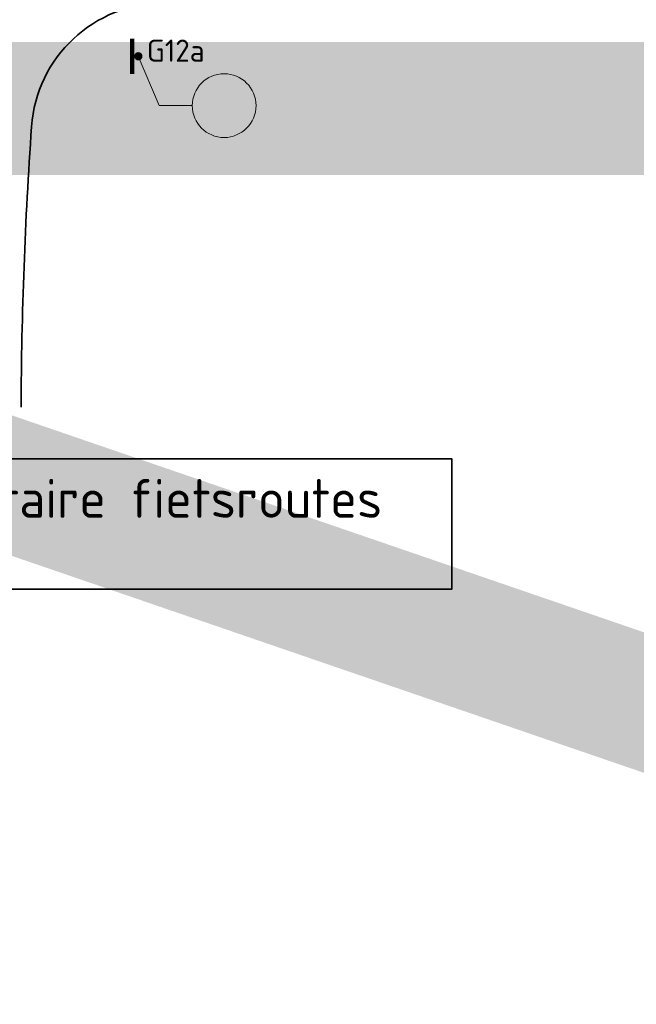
# Model space of a CAD drawing. Header units: metres. Extents: x -699 to 2316, y -1199 to 781.
# Tile 321 of 593: x 63 to 77, y 693 to 715. Entities that reach past the tile are written whole.
import ezdxf

# ---------------------------------------------------------------- set-up
doc = ezdxf.new("R2010")
doc.units = ezdxf.units.M
doc.layers.add('N-WA-VW-VERKEERSTEKEN_BLAUW', color=7, linetype='Continuous', lineweight=5, true_color=0x005b8c)
doc.layers.add('N-WA-VW-VERKEERSTEKEN_WIT', color=7, linetype='Continuous', lineweight=5, true_color=0xf1f0ea)
for name, color, linetype, lineweight in [('N-WA-VW-VERKEERSTEKEN_BORD-G', 7, 'Continuous', 35), ('N-WE-VH-KANTVERHARDING-G', 210, 'Continuous', 35), ('X-XX-AL-M', 7, 'Continuous', 18), ('X-XX-AL-T35', 50, 'Continuous', 35)]:
    doc.layers.add(name, color=color, linetype=linetype, lineweight=lineweight)
doc.styles.add('NLCS-ISO Standaard', font='NLCS-ISO.ttf')
doc.styles.add('NLCS-ISO-M200-T35', font='NLCS-ISO.ttf', dxfattribs={"height": 0.7000000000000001})

# ---------------------------------------------------------------- blocks, each defined once
blk = doc.blocks.new('PAAL')
h = blk.add_hatch(color=256)
edge = h.paths.add_edge_path()
edge.add_arc((0, 0), 0.07500000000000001, 0, 360)
at = {"const_width": 0.1, "flags": 128}
blk.add_lwpolyline([(0.4000000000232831, 0.1375000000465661), (-0.3999999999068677, 0.1375000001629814)], dxfattribs=at)
blk.add_circle((0, 0), 0.07500000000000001)
blk = doc.blocks.new('g12A')
at = {"layer": 'N-WA-VW-VERKEERSTEKEN_BLAUW'}
h = blk.add_hatch(color=256, dxfattribs=at)
edge = h.paths.add_edge_path()
edge.add_arc((2.764863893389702e-10, 0.4800000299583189), 0.4418718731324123, 0, 360)
edge = h.paths.add_edge_path(flags=0)
edge.add_line((0.07133211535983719, 0.3507374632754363), (0.08569806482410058, 0.3206364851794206))
edge.add_arc((0.1439608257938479, 0.227577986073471), 0.1097926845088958, 122.0501669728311, 173.654965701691)
edge.add_line((0.03484068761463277, 0.239711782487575), (0.01874000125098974, 0.2396578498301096))
edge.add_line((0.01874000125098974, 0.2396578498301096), (0.07133211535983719, 0.3507374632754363))
h.paths.add_polyline_path([(-0.1022216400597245, 0.3588639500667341), (-0.09913572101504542, 0.3673521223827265), (0.03737177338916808, 0.3673521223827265), (-0.01354741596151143, 0.2598058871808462)], flags=0)
edge = h.paths.add_edge_path(flags=0)
edge.add_arc((0.1439608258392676, 0.2275779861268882), 0.07198901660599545, 200.7712522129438, 454.9338805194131)
edge.add_line((0.1377693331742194, 0.2993002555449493), (0.1840121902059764, 0.2024075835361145))
edge.add_line((0.1840121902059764, 0.2024075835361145), (0.07665082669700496, 0.2020479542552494))
edge = h.paths.add_edge_path(flags=0)
edge.add_line((0.1241772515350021, 0.2400110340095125), (0.1021443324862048, 0.2861766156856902))
edge.add_arc((0.1439608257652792, 0.2275779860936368), 0.0719890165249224, 125.5119851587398, 170.1931474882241)
edge.add_line((0.07302374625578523, 0.2398396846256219), (0.1241772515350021, 0.2400110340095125))
edge = h.paths.add_edge_path(flags=0)
edge.add_line((-0.127300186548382, 0.2898825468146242), (-0.1557746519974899, 0.2115602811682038))
edge.add_line((-0.1557746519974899, 0.2115602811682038), (-0.1913032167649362, 0.2244768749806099))
edge.add_line((-0.1913032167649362, 0.2244768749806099), (-0.1640048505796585, 0.2995641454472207))
edge.add_arc((-0.1633634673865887, 0.227577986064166), 0.07198901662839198, 90.5104811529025, 419.9367764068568)
edge = h.paths.add_edge_path(flags=16)
edge.add_arc((-0.1633634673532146, 0.227577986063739), 0.1097926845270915, -276.7106744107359, 12.078334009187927, ccw=False)
edge.add_line((-0.150533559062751, 0.3366184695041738), (-0.1115855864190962, 0.4437493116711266))
edge.add_line((-0.1115855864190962, 0.4437493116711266), (-0.08527556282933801, 0.4620473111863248))
edge.add_line((-0.08527556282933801, 0.4620473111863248), (-0.02514165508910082, 0.4620473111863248))
edge.add_line((-0.02514165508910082, 0.4620473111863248), (-0.02514165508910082, 0.4242436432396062))
edge.add_line((-0.02514165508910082, 0.4242436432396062), (-0.07342219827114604, 0.4242436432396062))
edge.add_line((-0.07342219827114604, 0.4242436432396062), (-0.08015481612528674, 0.4195612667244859))
edge.add_line((-0.08015481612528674, 0.4195612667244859), (-0.08539200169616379, 0.4051557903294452))
edge.add_line((-0.08539200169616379, 0.4051557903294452), (0.03082698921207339, 0.4051557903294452))
edge.add_line((0.03082698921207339, 0.4051557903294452), (0.03082698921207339, 0.435484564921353))
edge.add_line((0.03082698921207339, 0.435484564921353), (0.1212572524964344, 0.435484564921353))
edge.add_line((0.1212572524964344, 0.435484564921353), (0.1212572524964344, 0.3976808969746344))
edge.add_line((0.1212572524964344, 0.3976808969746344), (0.09355810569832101, 0.3976808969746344))
edge.add_line((0.09355810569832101, 0.3976808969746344), (0.09126317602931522, 0.3928337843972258))
edge.add_line((0.09126317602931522, 0.3928337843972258), (0.1205494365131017, 0.3348455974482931))
edge.add_arc((0.1439608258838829, 0.2275779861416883), 0.1097926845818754, -166.48306365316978, 102.31186368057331, ccw=False)
edge.add_line((0.03720930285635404, 0.2019158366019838), (-0.01231500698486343, 0.2017499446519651))
edge.add_line((-0.01231500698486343, 0.2017499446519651), (-0.0560013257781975, 0.250551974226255))
edge = h.paths.add_edge_path(flags=0)
edge.add_line((-0.1847741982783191, 0.6181774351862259), (-0.1616456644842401, 0.6798243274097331))
edge.add_arc((-0.1633634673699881, 0.6102051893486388), 0.06964032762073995, 88.58655405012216, 252.5646608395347)
edge.add_arc((-0.1634657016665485, 0.6102029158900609), 0.06960759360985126, 252.6443855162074, 410.2965501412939)
edge.add_line((-0.1189993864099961, 0.6637562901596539), (-0.1421480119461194, 0.6020300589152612))
edge.add_arc((-0.1633805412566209, 0.6103164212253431), 0.02279219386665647, 159.8243451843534, 338.68092333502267, ccw=False)
edge = h.paths.add_edge_path(flags=16)
edge.add_line((-0.2290493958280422, 0.722249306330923), (-0.2231880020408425, 0.7025301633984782))
edge.add_arc((-0.1633853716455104, 0.6102074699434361), 0.1099992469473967, 122.933413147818, 356.516282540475)
edge.add_line((-0.05358939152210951, 0.603523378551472), (-0.02661094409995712, 0.5763925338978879))
edge.add_line((-0.02661094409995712, 0.5763925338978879), (0.03882178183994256, 0.5756263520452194))
edge.add_arc((0.1440178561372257, 0.6077343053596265), 0.109986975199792, 196.9732412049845, 325.7313202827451)
edge.add_arc((0.1440297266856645, 0.6077298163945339), 0.1099746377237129, 325.7297707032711, 528.3780169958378)
edge.add_line((0.0363097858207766, 0.6298846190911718), (-0.001219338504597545, 0.6300139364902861))
edge.add_line((-0.001219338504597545, 0.6300139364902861), (0.02285311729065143, 0.678866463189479))
edge.add_line((0.02285311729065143, 0.678866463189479), (-0.03462750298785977, 0.7511687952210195))
edge.add_line((-0.03462750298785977, 0.7511687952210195), (-0.08602489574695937, 0.751633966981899))
edge.add_line((-0.08602489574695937, 0.751633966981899), (-0.08058777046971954, 0.7661262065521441))
edge.add_line((-0.08058777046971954, 0.7661262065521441), (-0.02979513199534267, 0.7656665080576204))
edge.add_line((-0.02979513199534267, 0.7656665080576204), (-0.02938106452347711, 0.8114173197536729))
edge.add_line((-0.02938106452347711, 0.8114173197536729), (-0.08918867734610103, 0.8119586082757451))
edge.add_arc((-0.08559813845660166, 0.7736877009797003), 0.0384389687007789, 95.35974492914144, 160.2664102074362)
edge.add_line((-0.1217796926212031, 0.7866665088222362), (-0.1480434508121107, 0.7191315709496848))
edge.add_arc((-0.1633853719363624, 0.6102074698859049), 0.1099992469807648, 81.98264983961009, 93.65054534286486)
edge.add_line((-0.1703891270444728, 0.7199835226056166), (-0.1771779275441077, 0.7436240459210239))
edge.add_line((-0.1771779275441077, 0.7436240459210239), (-0.2290493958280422, 0.722249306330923))
edge = h.paths.add_edge_path(flags=16)
edge.add_line((0.1998606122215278, 0.7306551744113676), (0.2001298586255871, 0.7604045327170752))
edge.add_line((0.2001298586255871, 0.7604045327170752), (0.05641776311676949, 0.7617051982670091))
edge.add_arc((0.05620445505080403, 0.7527826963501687), 0.008925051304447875, 88.63050470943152, 201.4910732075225)
edge.add_line((0.04789992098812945, 0.7495129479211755), (0.07001343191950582, 0.7123479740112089))
edge.add_arc((0.07510472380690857, 0.7196974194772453), 0.008940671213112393, 235.287910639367, 307.1403180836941)
edge.add_line((0.08050282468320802, 0.7125702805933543), (0.100577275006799, 0.7231812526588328))
edge.add_line((0.100577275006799, 0.7231812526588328), (0.1209031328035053, 0.7292360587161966))
edge.add_line((0.1209031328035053, 0.7292360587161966), (0.1418349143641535, 0.7311077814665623))
edge.add_line((0.1418349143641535, 0.7311077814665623), (0.1998606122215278, 0.7306551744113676))
edge = h.paths.add_edge_path(flags=0)
edge.add_line((0.1442727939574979, 0.5853460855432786), (0.06225347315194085, 0.5860884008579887))
edge.add_arc((0.1439889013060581, 0.6059118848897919), 0.0841049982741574, 193.6328440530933, 467.4521142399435)
edge.add_arc((0.1439522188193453, 0.6079051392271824), 0.08219442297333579, 107.8444319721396, 172.0174188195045)
edge.add_line((0.06255423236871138, 0.6193196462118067), (0.1445735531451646, 0.6185773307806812))
edge.add_arc((0.1398311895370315, 0.6020032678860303), 0.01723918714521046, -75.06958113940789, 74.0324992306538, ccw=False)
at = {"layer": 'N-WA-VW-VERKEERSTEKEN_WIT'}
h = blk.add_hatch(color=256, dxfattribs=at)
h.dxf.hatch_style = 1
edge = h.paths.add_edge_path()
edge.add_arc((0, 0.4799999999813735), 0.48, 0, 360)
at = {"layer": 'N-WA-VW-VERKEERSTEKEN_BLAUW'}
blk.add_circle((0, 0.4799999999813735), 0.48, dxfattribs=at)

msp = doc.modelspace()

# ---------------------------------------------------------------- linework, layer by layer
at = {"color": 252, "const_width": 3}
for points in [[(215.9474087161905, 651.8361925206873), (38.34236124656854, 712.7653579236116)], [(38.34236124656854, 712.7653579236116), (215.9474087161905, 712.7653579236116)]]:
    msp.add_lwpolyline(points, dxfattribs=at)
at = {"layer": 'N-WA-VW-VERKEERSTEKEN_BORD-G', "lineweight": 13}
for p, q in [((66.01284493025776, 713.9416179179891), (66.48013490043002, 712.8291012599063)), ((66.48013490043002, 712.8291012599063), (67.23013490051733, 712.829101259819))]:
    msp.add_line(p, q, dxfattribs=at)
at = {"layer": 'N-WE-VH-KANTVERHARDING-G'}
for centre, radius, start, end in [((66.59376258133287, 712.1442147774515), 3, 90, 176.0412017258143), ((163.3623161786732, 705.4474219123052), 100, 176.0412017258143, 179.6700051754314)]:
    msp.add_arc(centre, radius, start, end, dxfattribs=at)
at = {"layer": 'X-XX-AL-T35'}
msp.add_lwpolyline([(47.27516271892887, 701.9180961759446), (73.09281380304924, 701.9180961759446), (73.09281380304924, 704.8536358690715), (47.27516271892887, 704.8536358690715)], close=True, dxfattribs=at)

# ---------------------------------------------------------------- block references
at = {"xscale": 1.5, "yscale": 1.5, "zscale": 1.5, "rotation": 270}
msp.add_blockref('g12A', (67.23013490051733, 712.829101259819), dxfattribs=at)
at = {"layer": 'N-WA-VW-VERKEERSTEKEN_BORD-G', "lineweight": 13, "rotation": 89.99999999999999}
msp.add_blockref('PAAL', (66.01284493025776, 713.9416179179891), dxfattribs=at)

# ---------------------------------------------------------------- texts
at = {"layer": 'X-XX-AL-M', "insert": (66.85665696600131, 714.0691171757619), "char_height": 0.5, "attachment_point": 5, "style": 'NLCS-ISO Standaard'}
msp.add_mtext('\\A1;G12a', dxfattribs=at)
at = {"layer": 'X-XX-AL-T35', "style": 'NLCS-ISO-M200-T35'}
msp.add_text('Regionale rectratieve en utilitaire fietsroutes ', height=0.875, dxfattribs=at).set_placement((47.72295686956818, 703.5254578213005))

doc.saveas('drawing.dxf')
